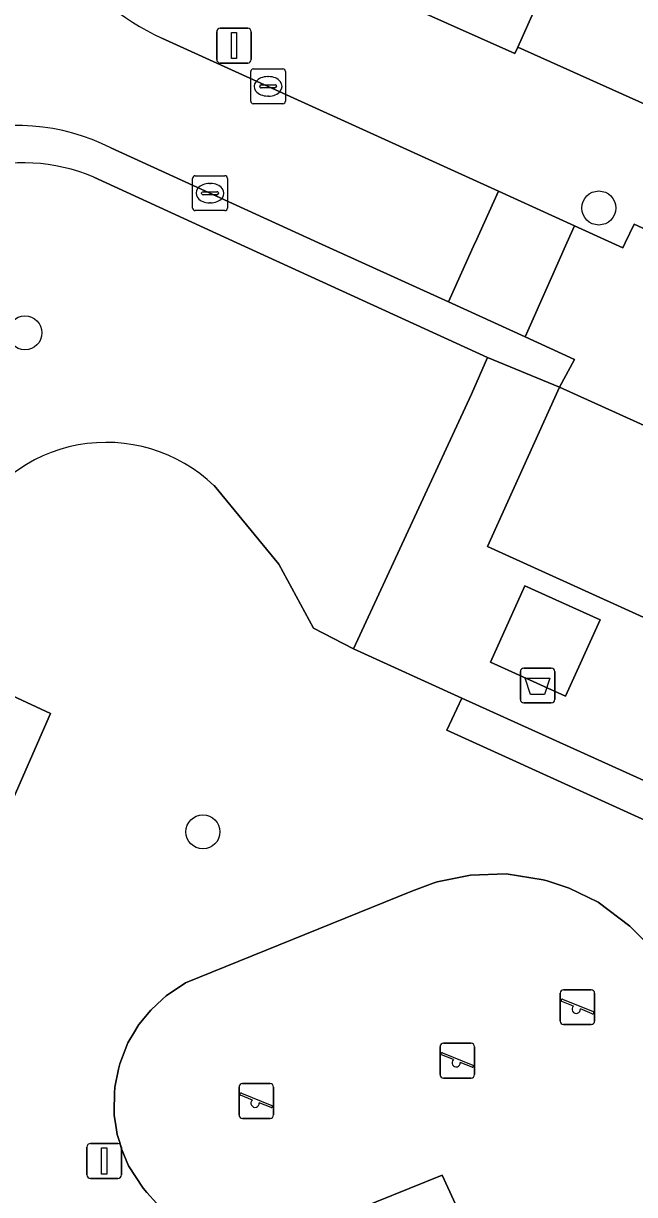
# Model space of a CAD drawing. Extents: x 161838 to 162344, y 381620 to 382160.
# Drawn here: x 162173.63 to 162191.19, y 381722.64 to 381756.3 of the extents above; entities that cross this region are included whole.
import ezdxf

# ---------------------------------------------------------------- set-up
doc = ezdxf.new("R2010")
doc.units = 0
for name, color, linetype in [('IMGEO_Afvalbak', 7, 'Continuous'), ('IMGEO_Boom', 7, 'Continuous'), ('IMGEO_Groenvoorziening', 7, 'Continuous'), ('IMGEO_Haag', 7, 'Continuous'), ('IMGEO_Kolk', 7, 'Continuous'), ('IMGEO_Lichtmast', 7, 'Continuous'), ('IMGEO_Pand', 7, 'Continuous'), ('IMGEO_Parkeervlak_open', 7, 'Continuous'), ('IMGEO_Rijbaan_lokaal_open', 7, 'Continuous'), ('IMGEO_Speelvoorziening', 7, 'Continuous'), ('IMGEO_Terreindeel_zand', 7, 'Continuous'), ('IMGEO_Voetpad_open', 7, 'Continuous')]:
    doc.layers.add(name, color=color, linetype=linetype)

msp = doc.modelspace()

# ---------------------------------------------------------------- linework, layer by layer
at = {"layer": 'IMGEO_Afvalbak'}
for p, q in [((162187.91, 381736.871), (162187.91, 381737.671)), ((162187.91, 381737.671), (162187.91, 381736.871)), ((162188.01, 381737.771), (162188.8, 381737.771)), ((162188.8, 381737.771), (162188.01, 381737.771)), ((162188.9, 381737.671), (162188.9, 381736.871)), ((162188.9, 381736.871), (162188.9, 381737.671)), ((162188.8, 381736.771), (162188.01, 381736.771)), ((162188.01, 381736.771), (162188.8, 381736.771))]:
    msp.add_line(p, q, dxfattribs=at)
msp.add_lwpolyline([(162188.053, 381737.485), (162188.757, 381737.485), (162188.608, 381737.015), (162188.202, 381737.015), (162188.053, 381737.485)], dxfattribs=at)
for centre, start, end in [((162188.01, 381737.671), 90, 180), ((162188.01, 381737.671), 90, 180), ((162188.8, 381737.671), 0, 90), ((162188.8, 381737.671), 360, 90), ((162188.01, 381736.871), 180, 270), ((162188.01, 381736.871), 180, 270), ((162188.8, 381736.871), 270, 0), ((162188.8, 381736.871), 270, 0)]:
    msp.add_arc(centre, 0.1, start, end, dxfattribs=at)
at = {"layer": 'IMGEO_Boom'}
for centre in [(162190.165, 381750.997), (162173.675, 381747.408), (162178.79, 381733.063)]:
    msp.add_circle(centre, 0.489, dxfattribs=at)
at = {"layer": 'IMGEO_Groenvoorziening'}
for points in [[(162186.964, 381746.704), (162179.765, 381750), (162175.657, 381751.881)], [(162179.108, 381743.016), (162180.968, 381740.762), (162181.971, 381738.914), (162183.113, 381738.321), (162186.502, 381745.647), (162186.964, 381746.704)], [(162224.972, 381729.54), (162213.092, 381734.851), (162212.642, 381733.768), (162211.534, 381734.306), (162210.084, 381730.982), (162212.783, 381729.769), (162211.371, 381726.432), (162208.583, 381727.67), (162208.284, 381726.931), (162207.356, 381727.351), (162204.208, 381728.775), (162203.782, 381727.8), (162185.802, 381735.987), (162186.225, 381736.908), (162183.113, 381738.321), (162181.971, 381738.914), (162180.968, 381740.762), (162179.108, 381743.016)], [(162170.425, 381738.319), (162174.407, 381736.461), (162173.365, 381734.084)], [(162177.46, 381722.387), (162177.177, 381722.693), (162177.071, 381722.819), (162176.654, 381723.46), (162176.449, 381723.956), (162176.388, 381724.163), (162176.328, 381724.361), (162176.307, 381724.499), (162176.267, 381724.748), (162176.242, 381724.907), (162176.243, 381725.04), (162176.251, 381725.549), (162176.263, 381725.72), (162176.364, 381726.24), (162176.399, 381726.393), (162176.635, 381726.997), (162176.692, 381727.094), (162176.792, 381727.264), (162176.948, 381727.525), (162177.288, 381727.94), (162177.628, 381728.258), (162177.733, 381728.352), (162178.292, 381728.727), (162184.788, 381731.36), (162185.404, 381731.588), (162185.524, 381731.625), (162186.478, 381731.819), (162187.5, 381731.852), (162188.566, 381731.685), (162188.679, 381731.655), (162189.315, 381731.448), (162190.145, 381731.038), (162191.06, 381730.357), (162191.564, 381729.849)], [(162188.265, 381717.518), (162185.66, 381723.193), (162181.867, 381721.657)]]:
    msp.add_lwpolyline(points, dxfattribs=at)
for points in [[(162189.211, 381736.964), (162190.204, 381739.162), (162188.042, 381740.14), (162187.048, 381737.942)], [(162169.579, 381725.686), (162166.637, 381727.015), (162167.971, 381729.969), (162170.913, 381728.639), (162172.031, 381731.131), (162169.089, 381732.46), (162170.407, 381735.378), (162173.189, 381734.163), (162173.365, 381734.084), (162174.407, 381736.461), (162170.425, 381738.319), (162169.303, 381735.865), (162167.642, 381732.233), (162162.973, 381722.021), (162164.135, 381721.46), (162165.469, 381724.414), (162168.411, 381723.084)], [(162186.225, 381736.908), (162185.802, 381735.987), (162203.782, 381727.8), (162204.208, 381728.775)]]:
    msp.add_lwpolyline(points, close=True, dxfattribs=at)
for centre, radius, start, end in [((162173.628, 381747.146), 5.151, 66.8068, 146.3569), ((162176.013, 381739.786), 4.473, 46.222, 154.7138), ((162176.013, 381739.786), 4.473, 46.222, 154.7138)]:
    msp.add_arc(centre, radius, start, end, dxfattribs=at)
at = {"layer": 'IMGEO_Haag'}
msp.add_lwpolyline([(162186.225, 381736.908), (162185.802, 381735.987), (162203.782, 381727.8), (162204.208, 381728.775)], close=True, dxfattribs=at)
at = {"layer": 'IMGEO_Kolk'}
for p, q in [((162180.162, 381754.068), (162180.162, 381754.92)), ((162180.237, 381754.994), (162181.089, 381754.994)), ((162180.65, 381754.774), (162180.675, 381754.774)), ((162181.163, 381754.92), (162181.163, 381754.068)), ((162180.421, 381754.488), (162180.421, 381754.5)), ((162180.859, 381754.451), (162180.461, 381754.451)), ((162180.464, 381754.537), (162180.862, 381754.537)), ((162180.905, 381754.5), (162180.905, 381754.488)), ((162180.673, 381754.214), (162180.648, 381754.214)), ((162181.089, 381753.994), (162180.237, 381753.994)), ((162178.493, 381750.997), (162178.493, 381751.849)), ((162178.568, 381751.923), (162179.42, 381751.923)), ((162178.981, 381751.703), (162179.006, 381751.703)), ((162179.494, 381751.849), (162179.494, 381750.997)), ((162178.752, 381751.417), (162178.752, 381751.429)), ((162179.19, 381751.38), (162178.792, 381751.38)), ((162178.795, 381751.466), (162179.193, 381751.466)), ((162179.236, 381751.429), (162179.236, 381751.417)), ((162179.004, 381751.143), (162178.979, 381751.143)), ((162179.42, 381750.923), (162178.568, 381750.923))]:
    msp.add_line(p, q, dxfattribs=at)
for points in [[(162180.162, 381754.068), (162180.162, 381754.92)], [(162180.237, 381754.994), (162181.089, 381754.994)], [(162181.163, 381754.92), (162181.163, 381754.068)], [(162181.089, 381753.994), (162180.237, 381753.994)], [(162178.493, 381750.997), (162178.493, 381751.849)], [(162178.568, 381751.923), (162179.42, 381751.923)], [(162179.494, 381751.849), (162179.494, 381750.997)], [(162179.42, 381750.923), (162178.568, 381750.923)]]:
    msp.add_lwpolyline(points, dxfattribs=at)
for centre, radius, start, end in [((162180.239, 381754.918), 0.0765, 91.552, 178.448), ((162180.239, 381754.918), 0.0765, 91.552, 178.448), ((162181.087, 381754.918), 0.0765, 1.552, 88.448), ((162181.087, 381754.918), 0.0765, 1.552, 88.448), ((162180.461, 381754.497), 0.0403, 85.8775, 175.7526), ((162180.458, 381754.487), 0.0366, 178.938, 274.7102), ((162180.862, 381754.494), 0.043, 264.8664, 352.4533), ((162180.866, 381754.499), 0.0386, 1.7309, 96.639), ((162180.239, 381754.07), 0.0765, 181.552, 268.448), ((162180.239, 381754.07), 0.0765, 181.552, 268.448), ((162181.087, 381754.07), 0.0765, 271.552, 358.448), ((162181.087, 381754.07), 0.0765, 271.552, 358.448), ((162178.57, 381751.847), 0.0765, 91.552, 178.448), ((162178.57, 381751.847), 0.0765, 91.552, 178.448), ((162179.418, 381751.847), 0.0765, 1.552, 88.448), ((162179.418, 381751.847), 0.0765, 1.552, 88.448), ((162178.792, 381751.426), 0.0403, 85.8775, 175.7526), ((162178.789, 381751.416), 0.0366, 178.938, 274.7102), ((162179.193, 381751.423), 0.043, 264.8664, 352.4533), ((162179.197, 381751.428), 0.0386, 1.7309, 96.639), ((162178.57, 381750.999), 0.0765, 181.552, 268.448), ((162178.57, 381750.999), 0.0765, 181.552, 268.448), ((162179.418, 381750.999), 0.0765, 271.552, 358.448), ((162179.418, 381750.999), 0.0765, 271.552, 358.448)]:
    msp.add_arc(centre, radius, start, end, dxfattribs=at)
for centre, major_axis, ratio, start_param, end_param in [((162180.649, 381754.494), (-0.387, 0.002), 0.722429, 4.712389, 7.853982), ((162180.674, 381754.494), (-0.39, 0.002), 0.717154, 1.570796, 4.712389), ((162178.98, 381751.423), (-0.387, 0.002), 0.722429, 4.712389, 7.853982), ((162179.005, 381751.423), (-0.39, 0.002), 0.717154, 1.570796, 4.712389)]:
    msp.add_ellipse(centre, major_axis=major_axis, ratio=ratio, start_param=start_param, end_param=end_param, dxfattribs=at)
at = {"layer": 'IMGEO_Lichtmast'}
for p, q in [((162179.286, 381756.165), (162180.076, 381756.165)), ((162180.076, 381756.165), (162179.286, 381756.165)), ((162179.186, 381755.265), (162179.186, 381756.065)), ((162179.186, 381756.065), (162179.186, 381755.265)), ((162180.176, 381756.065), (162180.176, 381755.265)), ((162180.176, 381755.265), (162180.176, 381756.065)), ((162180.076, 381755.165), (162179.286, 381755.165)), ((162179.286, 381755.165), (162180.076, 381755.165)), ((162175.558, 381724.103), (162176.348, 381724.103)), ((162176.348, 381724.103), (162175.558, 381724.103)), ((162175.458, 381723.203), (162175.458, 381724.003)), ((162175.458, 381724.003), (162175.458, 381723.203)), ((162176.448, 381724.003), (162176.448, 381723.203)), ((162176.448, 381723.203), (162176.448, 381724.003)), ((162176.348, 381723.103), (162175.558, 381723.103)), ((162175.558, 381723.103), (162176.348, 381723.103))]:
    msp.add_line(p, q, dxfattribs=at)
for points in [[(162179.606, 381756.04), (162179.756, 381756.04), (162179.756, 381755.29), (162179.606, 381755.29), (162179.606, 381756.04)], [(162175.878, 381723.978), (162176.028, 381723.978), (162176.028, 381723.228), (162175.878, 381723.228), (162175.878, 381723.978)]]:
    msp.add_lwpolyline(points, dxfattribs=at)
for centre, start, end in [((162179.286, 381756.065), 90, 180), ((162179.286, 381756.065), 90, 180), ((162180.076, 381756.065), 0, 90), ((162180.076, 381756.065), 360, 90), ((162179.286, 381755.265), 180, 270), ((162179.286, 381755.265), 180, 270), ((162180.076, 381755.265), 270, 0), ((162180.076, 381755.265), 270, 0), ((162175.558, 381724.003), 90, 180), ((162175.558, 381724.003), 90, 180), ((162176.348, 381724.003), 0, 90), ((162176.348, 381724.003), 360, 90), ((162175.558, 381723.203), 180, 270), ((162175.558, 381723.203), 180, 270), ((162176.348, 381723.203), 270, 0), ((162176.348, 381723.203), 270, 0)]:
    msp.add_arc(centre, 0.1, start, end, dxfattribs=at)
at = {"layer": 'IMGEO_Pand'}
for points in [[(162188.511, 381763.433), (162190.678, 381768.261), (162187.891, 381769.512), (162185.743, 381764.703), (162182.722, 381757.941), (162183.972, 381757.38), (162183.881, 381757.177), (162187.753, 381755.439), (162187.836, 381755.622), (162190.855, 381762.38)], [(162193.104, 381753.256), (162198.281, 381764.843), (162195.529, 381766.079), (162193.363, 381761.254), (162190.855, 381762.38), (162187.836, 381755.622)]]:
    msp.add_lwpolyline(points, close=True, dxfattribs=at)
at = {"layer": 'IMGEO_Parkeervlak_open'}
msp.add_lwpolyline([(162189.039, 381745.843), (162186.969, 381741.263), (162208.996, 381731.258), (162211.041, 381735.877)], close=True, dxfattribs=at)
at = {"layer": 'IMGEO_Rijbaan_lokaal_open'}
msp.add_lwpolyline([(162176.147, 381752.723), (162182.115, 381750), (162185.843, 381748.299), (162186.603, 381749.983), (162186.611, 381750), (162187.28, 381751.481), (162177.611, 381755.882)], dxfattribs=at)
for points in [[(162189.467, 381750.486), (162187.28, 381751.481), (162186.611, 381750), (162186.603, 381749.983), (162185.843, 381748.299), (162188.044, 381747.294), (162188.765, 381748.912), (162189.25, 381750)], [(162189.039, 381745.843), (162211.041, 381735.877), (162211.315, 381736.73), (162212.738, 381736.075), (162213.436, 381737.674), (162214.158, 381739.328), (162212.727, 381739.978), (162213.028, 381740.603), (162192.347, 381750), (162191.178, 381750.531), (162190.923, 381750), (162190.853, 381749.855), (162190.535, 381750), (162189.467, 381750.486), (162189.25, 381750), (162188.765, 381748.912), (162188.044, 381747.294), (162189.465, 381746.646)]]:
    msp.add_lwpolyline(points, close=True, dxfattribs=at)
for centre, radius, start, end in [((162180.269, 381761.808), 6.495, 179.0828, 245.8423), ((162173.473, 381747.507), 5.861, 62.8608, 154.8301)]:
    msp.add_arc(centre, radius, start, end, dxfattribs=at)
at = {"layer": 'IMGEO_Speelvoorziening'}
for p, q in [((162189.154, 381728.525), (162189.944, 381728.525)), ((162189.944, 381728.525), (162189.154, 381728.525)), ((162189.054, 381727.625), (162189.054, 381728.425)), ((162189.054, 381728.425), (162189.054, 381727.625)), ((162189.437, 381728.053), (162189.098, 381728.19)), ((162189.123, 381728.25), (162189.999, 381727.897)), ((162190.044, 381728.425), (162190.044, 381727.625)), ((162190.044, 381727.625), (162190.044, 381728.425)), ((162189.975, 381727.837), (162189.635, 381727.974)), ((162189.944, 381727.525), (162189.154, 381727.525)), ((162189.154, 381727.525), (162189.944, 381727.525)), ((162185.603, 381726.087), (162185.603, 381726.887)), ((162185.603, 381726.887), (162185.603, 381726.087)), ((162185.703, 381726.987), (162186.493, 381726.987)), ((162186.493, 381726.987), (162185.703, 381726.987)), ((162186.593, 381726.887), (162186.593, 381726.087)), ((162186.593, 381726.087), (162186.593, 381726.887)), ((162185.986, 381726.515), (162185.647, 381726.652)), ((162185.672, 381726.712), (162186.548, 381726.359)), ((162186.524, 381726.299), (162186.184, 381726.436)), ((162179.927, 381725.826), (162180.717, 381725.826)), ((162180.717, 381725.826), (162179.927, 381725.826)), ((162186.493, 381725.987), (162185.703, 381725.987)), ((162185.703, 381725.987), (162186.493, 381725.987)), ((162179.827, 381724.926), (162179.827, 381725.726)), ((162179.827, 381725.726), (162179.827, 381724.926)), ((162180.21, 381725.354), (162179.871, 381725.491)), ((162179.896, 381725.551), (162180.772, 381725.198)), ((162180.817, 381725.726), (162180.817, 381724.926)), ((162180.817, 381724.926), (162180.817, 381725.726)), ((162180.748, 381725.138), (162180.408, 381725.275)), ((162180.717, 381724.826), (162179.927, 381724.826)), ((162179.927, 381724.826), (162180.717, 381724.826))]:
    msp.add_line(p, q, dxfattribs=at)
for centre, radius, start, end in [((162189.154, 381728.425), 0.1, 90, 180), ((162189.154, 381728.425), 0.1, 90, 180), ((162189.944, 381728.425), 0.1, 0, 90), ((162189.944, 381728.425), 0.1, 360, 90), ((162189.111, 381728.22), 0.0327, 68.078, 248.078), ((162189.516, 381727.963), 0.12, 130.9928, 5.1632), ((162189.987, 381727.867), 0.0327, 248.078, 68.078), ((162189.154, 381727.625), 0.1, 180, 270), ((162189.154, 381727.625), 0.1, 180, 270), ((162189.944, 381727.625), 0.1, 270, 0), ((162189.944, 381727.625), 0.1, 270, 0), ((162185.703, 381726.887), 0.1, 90, 180), ((162185.703, 381726.887), 0.1, 90, 180), ((162186.493, 381726.887), 0.1, 0, 90), ((162186.493, 381726.887), 0.1, 360, 90), ((162185.66, 381726.682), 0.0327, 68.078, 248.078), ((162186.065, 381726.425), 0.12, 130.9928, 5.1632), ((162186.536, 381726.329), 0.0327, 248.078, 68.078), ((162179.927, 381725.726), 0.1, 90, 180), ((162179.927, 381725.726), 0.1, 90, 180), ((162180.717, 381725.726), 0.1, 0, 90), ((162180.717, 381725.726), 0.1, 360, 90), ((162185.703, 381726.087), 0.1, 180, 270), ((162185.703, 381726.087), 0.1, 180, 270), ((162186.493, 381726.087), 0.1, 270, 0), ((162186.493, 381726.087), 0.1, 270, 0), ((162179.884, 381725.521), 0.0327, 68.078, 248.078), ((162180.289, 381725.264), 0.12, 130.9928, 5.1632), ((162180.76, 381725.168), 0.0327, 248.078, 68.078), ((162179.927, 381724.926), 0.1, 180, 270), ((162179.927, 381724.926), 0.1, 180, 270), ((162180.717, 381724.926), 0.1, 270, 0), ((162180.717, 381724.926), 0.1, 270, 0)]:
    msp.add_arc(centre, radius, start, end, dxfattribs=at)
at = {"layer": 'IMGEO_Terreindeel_zand'}
for points in [[(162191.564, 381729.849), (162191.06, 381730.357), (162190.145, 381731.038), (162189.315, 381731.448), (162188.679, 381731.655), (162188.566, 381731.685), (162187.5, 381731.852), (162186.478, 381731.819), (162185.524, 381731.625), (162185.404, 381731.588), (162184.788, 381731.36), (162178.292, 381728.727), (162177.733, 381728.352), (162177.628, 381728.258), (162177.288, 381727.94), (162176.948, 381727.525), (162176.792, 381727.264), (162176.692, 381727.094), (162176.635, 381726.997), (162176.399, 381726.393), (162176.364, 381726.24), (162176.263, 381725.72), (162176.251, 381725.549), (162176.243, 381725.04), (162176.242, 381724.907), (162176.267, 381724.748), (162176.307, 381724.499), (162176.328, 381724.361), (162176.388, 381724.163), (162176.449, 381723.956), (162176.654, 381723.46), (162177.071, 381722.819), (162177.177, 381722.693), (162177.46, 381722.387)], [(162181.867, 381721.657), (162185.66, 381723.193), (162188.265, 381717.518)]]:
    msp.add_lwpolyline(points, dxfattribs=at)
at = {"layer": 'IMGEO_Voetpad_open'}
for points in [[(162232.959, 381732.091), (162232.318, 381735.731), (162229.597, 381736.925), (162224.172, 381739.307), (162218.962, 381741.594), (162219.047, 381741.785), (162213.925, 381744.085), (162208.902, 381746.34), (162208.591, 381745.649), (162203.205, 381748.067), (162198.9, 381750), (162197.821, 381750.485), (162198.064, 381751.029), (162193.104, 381753.256), (162187.836, 381755.622), (162187.753, 381755.439), (162183.881, 381757.177), (162183.972, 381757.38), (162182.722, 381757.941)], [(162177.611, 381755.882), (162187.28, 381751.481), (162189.467, 381750.486), (162190.535, 381750), (162190.853, 381749.855), (162190.923, 381750), (162191.178, 381750.531), (162192.347, 381750), (162213.028, 381740.603), (162212.727, 381739.978), (162214.158, 381739.328), (162216.362, 381738.355), (162228.873, 381732.865)], [(162185.843, 381748.299), (162182.115, 381750), (162176.147, 381752.723)], [(162175.657, 381751.881), (162179.765, 381750), (162186.964, 381746.704), (162189.039, 381745.843), (162189.465, 381746.646), (162188.044, 381747.294), (162185.843, 381748.299)]]:
    msp.add_lwpolyline(points, dxfattribs=at)
for points in [[(162210.084, 381730.982), (162211.534, 381734.306), (162212.642, 381733.768), (162213.092, 381734.851), (162211.041, 381735.877), (162208.996, 381731.258), (162186.969, 381741.263), (162189.039, 381745.843), (162186.964, 381746.704), (162186.502, 381745.647), (162183.113, 381738.321), (162186.225, 381736.908), (162204.208, 381728.775), (162207.356, 381727.351), (162208.284, 381726.931), (162208.583, 381727.67), (162211.371, 381726.432), (162212.783, 381729.769)], [(162189.211, 381736.964), (162187.048, 381737.942), (162188.042, 381740.14), (162190.204, 381739.162)]]:
    msp.add_lwpolyline(points, close=True, dxfattribs=at)
for centre, radius, start, end in [((162180.269, 381761.808), 6.495, 179.0828, 245.8423), ((162173.473, 381747.507), 5.861, 62.8608, 154.8301), ((162173.628, 381747.146), 5.151, 66.8068, 146.3569)]:
    msp.add_arc(centre, radius, start, end, dxfattribs=at)

doc.saveas('drawing.dxf')
